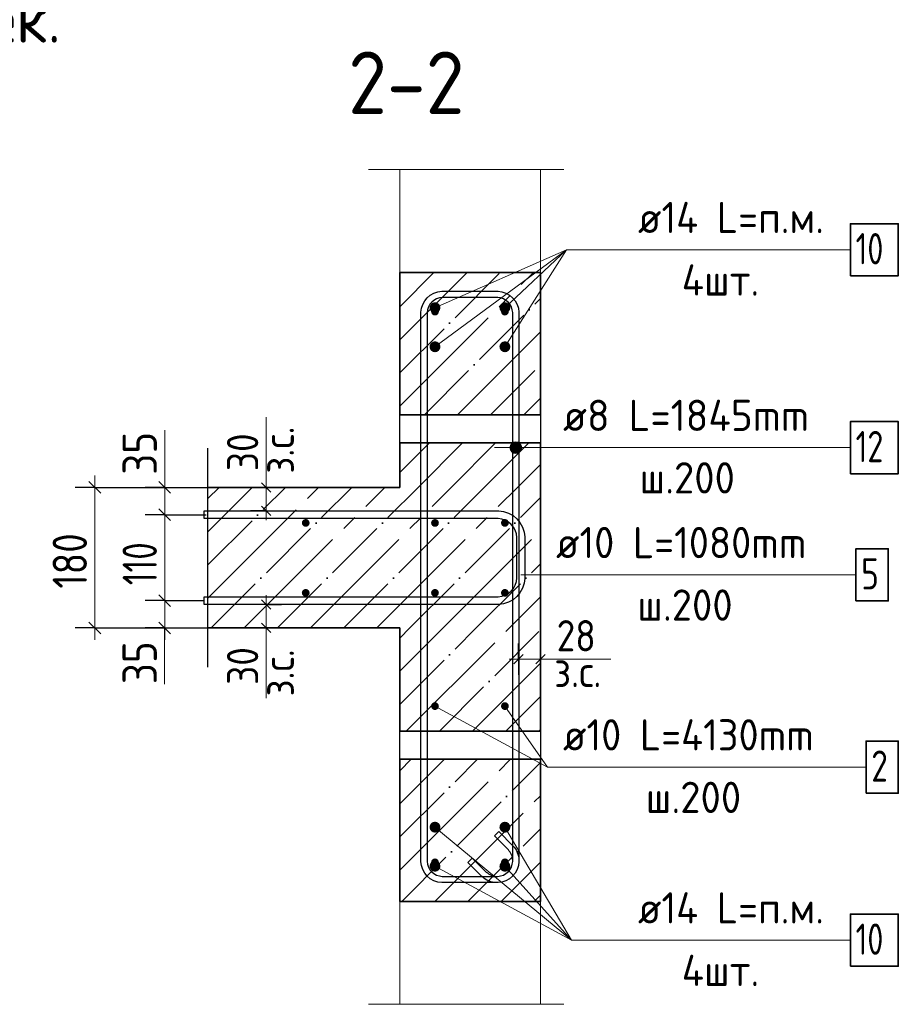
# Model space of a CAD drawing. Header units: millimetres. Extents: x -49773 to 2322955, y -3321 to 58485.
# Tile 264 of 580: x 1087789 to 1093414, y 5610 to 11912. Entities that reach past the tile are written whole.
import ezdxf

# ---------------------------------------------------------------- set-up
doc = ezdxf.new("R2010")
doc.units = ezdxf.units.MM
doc.linetypes.add('______11', pattern=[500, 400, -50, 0, -50])
doc.linetypes.add('______5', pattern=[1100, 800, -100, 100, -100])
for name, color, linetype, lineweight in [('Standard', 7, 'Continuous', 25), ('Арм.стержн. Арматура края', 96, 'Continuous', 35), ('Арм.стержн. вертикальными 1', 22, 'Continuous', 35), ('Арм.стержн. Доп. арматура', 180, 'Continuous', 35), ('Арм.стержн. Хомут', 240, 'Continuous', 35), ('Высотная отметки_ общее', 7, 'Continuous', 13), ('Ограждение (1)', 7, 'Continuous', 13), ('Размерная линия_ общее', 7, 'Continuous', 13), ('Размерная линия_ общее_1', 7, 'Continuous', 13), ('Стена_ общее', 7, 'Continuous', 35)]:
    doc.layers.add(name, color=color, linetype=linetype, lineweight=lineweight)
doc.styles.add('ISOCPEUR', font='txt')

msp = doc.modelspace()

# ---------------------------------------------------------------- hatches: boundary and pattern name
at = {"layer": 'Арм.стержн. вертикальными 1', "linetype": 'Continuous', "lineweight": 50, "transparency": 33554687}
for points in [[(1090472.4, 10043.9), (1090470.5, 10053.5), (1090465.1, 10061.6), (1090457, 10067), (1090447.4, 10069), (1090437.9, 10067), (1090429.8, 10061.6), (1090424.3, 10053.5), (1090422.4, 10043.9), (1090424.3, 10034.4), (1090429.8, 10026.3), (1090437.9, 10020.9), (1090447.4, 10018.9), (1090457, 10020.9), (1090465.1, 10026.3), (1090470.5, 10034.4)], [(1090920.1, 10043.9), (1090918.2, 10053.5), (1090912.8, 10061.6), (1090904.7, 10067), (1090895.1, 10069), (1090885.5, 10067), (1090877.4, 10061.6), (1090872, 10053.5), (1090870.1, 10043.9), (1090872, 10034.4), (1090877.4, 10026.3), (1090885.5, 10020.9), (1090895.1, 10018.9), (1090904.7, 10020.9), (1090912.8, 10026.3), (1090918.2, 10034.4)], [(1089645, 8691.5), (1089643.1, 8701), (1089637.6, 8709.1), (1089629.5, 8714.6), (1089620, 8716.5), (1089610.4, 8714.6), (1089602.3, 8709.1), (1089596.9, 8701), (1089595, 8691.5), (1089596.9, 8681.9), (1089602.3, 8673.8), (1089610.4, 8668.4), (1089620, 8666.5), (1089629.5, 8668.4), (1089637.6, 8673.8), (1089643.1, 8681.9)], [(1090472.4, 8691.5), (1090470.5, 8701), (1090465.1, 8709.1), (1090457, 8714.6), (1090447.4, 8716.5), (1090437.9, 8714.6), (1090429.8, 8709.1), (1090424.3, 8701), (1090422.4, 8691.5), (1090424.3, 8681.9), (1090429.8, 8673.8), (1090437.9, 8668.4), (1090447.4, 8666.5), (1090457, 8668.4), (1090465.1, 8673.8), (1090470.5, 8681.9)], [(1090920.1, 8691.5), (1090918.2, 8701), (1090912.8, 8709.1), (1090904.7, 8714.6), (1090895.1, 8716.5), (1090885.5, 8714.6), (1090877.4, 8709.1), (1090872, 8701), (1090870.1, 8691.5), (1090872, 8681.9), (1090877.4, 8673.8), (1090885.5, 8668.4), (1090895.1, 8666.5), (1090904.7, 8668.4), (1090912.8, 8673.8), (1090918.2, 8681.9)], [(1089645, 8243.8), (1089643.1, 8253.4), (1089637.6, 8261.5), (1089629.5, 8266.9), (1089620, 8268.8), (1089610.4, 8266.9), (1089602.3, 8261.5), (1089596.9, 8253.4), (1089595, 8243.8), (1089596.9, 8234.2), (1089602.3, 8226.1), (1089610.4, 8220.7), (1089620, 8218.8), (1089629.5, 8220.7), (1089637.6, 8226.1), (1089643.1, 8234.2)], [(1090472.4, 8243.8), (1090470.5, 8253.4), (1090465.1, 8261.5), (1090457, 8266.9), (1090447.4, 8268.8), (1090437.9, 8266.9), (1090429.8, 8261.5), (1090424.3, 8253.4), (1090422.4, 8243.8), (1090424.3, 8234.2), (1090429.8, 8226.1), (1090437.9, 8220.7), (1090447.4, 8218.8), (1090457, 8220.7), (1090465.1, 8226.1), (1090470.5, 8234.2)], [(1090920.1, 8243.8), (1090918.2, 8253.4), (1090912.8, 8261.5), (1090904.7, 8266.9), (1090895.1, 8268.8), (1090885.5, 8266.9), (1090877.4, 8261.5), (1090872, 8253.4), (1090870.1, 8243.8), (1090872, 8234.2), (1090877.4, 8226.1), (1090885.5, 8220.7), (1090895.1, 8218.8), (1090904.7, 8220.7), (1090912.8, 8226.1), (1090918.2, 8234.2)], [(1090472.4, 7518.8), (1090470.5, 7528.4), (1090465.1, 7536.5), (1090457, 7541.9), (1090447.4, 7543.8), (1090437.9, 7541.9), (1090429.8, 7536.5), (1090424.3, 7528.4), (1090422.4, 7518.8), (1090424.3, 7509.2), (1090429.8, 7501.1), (1090437.9, 7495.7), (1090447.4, 7493.8), (1090457, 7495.7), (1090465.1, 7501.1), (1090470.5, 7509.2)], [(1090920.1, 7518.8), (1090918.2, 7528.4), (1090912.8, 7536.5), (1090904.7, 7541.9), (1090895.1, 7543.8), (1090885.5, 7541.9), (1090877.4, 7536.5), (1090872, 7528.4), (1090870.1, 7518.8), (1090872, 7509.2), (1090877.4, 7501.1), (1090885.5, 7495.7), (1090895.1, 7493.8), (1090904.7, 7495.7), (1090912.8, 7501.1), (1090918.2, 7509.2)], [(1090472.4, 6518.9), (1090470.5, 6528.5), (1090465.1, 6536.6), (1090457, 6542), (1090447.4, 6543.9), (1090437.9, 6542), (1090429.8, 6536.6), (1090424.3, 6528.5), (1090422.4, 6518.9), (1090424.3, 6509.4), (1090429.8, 6501.3), (1090437.9, 6495.9), (1090447.4, 6494), (1090457, 6495.9), (1090465.1, 6501.3), (1090470.5, 6509.4)], [(1090920.1, 6518.9), (1090918.2, 6528.5), (1090912.8, 6536.6), (1090904.7, 6542), (1090895.1, 6543.9), (1090885.5, 6542), (1090877.4, 6536.6), (1090872, 6528.5), (1090870.1, 6518.9), (1090872, 6509.4), (1090877.4, 6501.3), (1090885.5, 6495.9), (1090895.1, 6494), (1090904.7, 6495.9), (1090912.8, 6501.3), (1090918.2, 6509.4)]]:
    msp.add_hatch(color=4, dxfattribs=at).paths.add_polyline_path(points)
at = {"layer": 'Арм.стержн. Доп. арматура', "linetype": 'Continuous', "lineweight": 50, "transparency": 33554687}
for points in [[(1090482.4, 10069), (1090479.8, 10082.3), (1090472.2, 10093.7), (1090460.8, 10101.3), (1090447.4, 10103.9), (1090434, 10101.3), (1090422.7, 10093.7), (1090415.1, 10082.3), (1090412.4, 10069), (1090415.1, 10055.6), (1090422.7, 10044.2), (1090434, 10036.6), (1090447.4, 10033.9), (1090460.8, 10036.6), (1090472.2, 10044.2), (1090479.8, 10055.6)], [(1090930.1, 10069), (1090927.4, 10082.3), (1090919.9, 10093.7), (1090908.5, 10101.3), (1090895.1, 10103.9), (1090881.7, 10101.3), (1090870.4, 10093.7), (1090862.8, 10082.3), (1090860.1, 10069), (1090862.8, 10055.6), (1090870.4, 10044.2), (1090881.7, 10036.6), (1090895.1, 10033.9), (1090908.5, 10036.6), (1090919.9, 10044.2), (1090927.4, 10055.6)], [(1090482.4, 9818.9), (1090479.8, 9832.3), (1090472.2, 9843.7), (1090460.8, 9851.3), (1090447.4, 9853.9), (1090434, 9851.3), (1090422.7, 9843.7), (1090415.1, 9832.3), (1090412.4, 9818.9), (1090415.1, 9805.5), (1090422.7, 9794.2), (1090434, 9786.6), (1090447.4, 9783.9), (1090460.8, 9786.6), (1090472.2, 9794.2), (1090479.8, 9805.5)], [(1090930.1, 9818.9), (1090927.4, 9832.3), (1090919.9, 9843.7), (1090908.5, 9851.3), (1090895.1, 9853.9), (1090881.7, 9851.3), (1090870.4, 9843.7), (1090862.8, 9832.3), (1090860.1, 9818.9), (1090862.8, 9805.5), (1090870.4, 9794.2), (1090881.7, 9786.6), (1090895.1, 9783.9), (1090908.5, 9786.6), (1090919.9, 9794.2), (1090927.4, 9805.5)], [(1090482.4, 6743.9), (1090479.8, 6757.3), (1090472.2, 6768.7), (1090460.8, 6776.3), (1090447.4, 6778.9), (1090434, 6776.3), (1090422.7, 6768.7), (1090415.1, 6757.3), (1090412.4, 6743.9), (1090415.1, 6730.6), (1090422.7, 6719.2), (1090434, 6711.6), (1090447.4, 6709), (1090460.8, 6711.6), (1090472.2, 6719.2), (1090479.8, 6730.6)], [(1090930.1, 6743.9), (1090927.4, 6757.3), (1090919.9, 6768.7), (1090908.5, 6776.3), (1090895.1, 6778.9), (1090881.7, 6776.3), (1090870.4, 6768.7), (1090862.8, 6757.3), (1090860.1, 6743.9), (1090862.8, 6730.6), (1090870.4, 6719.2), (1090881.7, 6711.6), (1090895.1, 6709), (1090908.5, 6711.6), (1090919.9, 6719.2), (1090927.4, 6730.6)], [(1090482.4, 6494), (1090479.8, 6507.3), (1090472.2, 6518.7), (1090460.8, 6526.3), (1090447.4, 6528.9), (1090434, 6526.3), (1090422.7, 6518.7), (1090415.1, 6507.3), (1090412.4, 6494), (1090415.1, 6480.6), (1090422.7, 6469.2), (1090434, 6461.6), (1090447.4, 6458.9), (1090460.8, 6461.6), (1090472.2, 6469.2), (1090479.8, 6480.6)], [(1090930.1, 6494), (1090927.4, 6507.3), (1090919.9, 6518.7), (1090908.5, 6526.3), (1090895.1, 6528.9), (1090881.7, 6526.3), (1090870.4, 6518.7), (1090862.8, 6507.3), (1090860.1, 6494), (1090862.8, 6480.6), (1090870.4, 6469.2), (1090881.7, 6461.6), (1090895.1, 6458.9), (1090908.5, 6461.6), (1090919.9, 6469.2), (1090927.4, 6480.6)]]:
    msp.add_hatch(color=7, dxfattribs=at).paths.add_polyline_path(points)
at = {"layer": 'Арм.стержн. Хомут', "linetype": 'Continuous', "lineweight": 13, "transparency": 33554687}
for points in [[(1090932.8, 9192), (1090946.3, 9141), (1090946.3, 9205.5)], [(1090946.3, 9205.5), (1090965.1, 9135.8), (1090965.1, 9210.8)], [(1090946.3, 9205.5), (1090946.3, 9141), (1090965.1, 9135.8)], [(1090965.1, 9210.8), (1090965.1, 9135.8), (1090983.9, 9141)], [(1090965.1, 9210.8), (1090983.9, 9141), (1090983.9, 9205.5)], [(1090983.9, 9205.5), (1090983.9, 9141), (1090997.3, 9154.5)], [(1090983.9, 9205.5), (1090997.3, 9154.5), (1090997.3, 9192)], [(1090932.8, 9154.5), (1090932.8, 9192), (1090927.6, 9173.3)], [(1090932.8, 9192), (1090932.8, 9154.5), (1090946.3, 9141)], [(1090997.3, 9192), (1090997.3, 9154.5), (1091002.6, 9173.3)]]:
    msp.add_hatch(color=7, dxfattribs=at).paths.add_polyline_path(points)

# ---------------------------------------------------------------- linework, layer by layer
at = {"layer": 'Standard', "color": 7, "linetype": 'Continuous', "lineweight": 13, "transparency": 33554687}
for p, q in [((1090022.4, 10952.7), (1091272.4, 10952.7)), ((1089365.9, 8918.9), (1089365.9, 9369)), ((1089365.9, 8018.9), (1089365.9, 7568.9)), ((1091122.4, 7819.3), (1091572.4, 7819.3)), ((1090022.4, 5610.2), (1091272.4, 5610.2))]:
    msp.add_line(p, q, dxfattribs=at)
at = {"layer": 'Standard', "color": 253, "linetype": '______11', "lineweight": 35, "true_color": 0xababab, "transparency": 33554687}
for p, q in [((1090222.4, 9651.1), (1090865.2, 10294)), ((1090222.4, 10075.4), (1090441, 10294)), ((1090379.7, 9384.1), (1091122.4, 10126.9)), ((1090803.9, 9384.1), (1091122.4, 9702.6)), ((1090338.8, 8918.9), (1090623.6, 9203.8)), ((1090763, 8918.9), (1091047.8, 9203.8)), ((1088994, 8847), (1089066, 8918.9)), ((1088994, 8422.7), (1089490.2, 8918.9)), ((1089014.5, 8018.9), (1089914.5, 8918.9)), ((1089438.8, 8018.9), (1090338.8, 8918.9)), ((1089863, 8018.9), (1090763, 8918.9)), ((1090287.3, 8018.9), (1091122.4, 8854.1)), ((1090711.6, 8018.9), (1091122.4, 8429.8)), ((1090222.4, 7954.1), (1090287.3, 8018.9)), ((1090222.4, 7529.8), (1090711.6, 8018.9)), ((1090476, 7359.1), (1091122.4, 8005.6)), ((1090900.2, 7359.1), (1091122.4, 7581.3)), ((1090222.4, 6681.3), (1090719.9, 7178.8)), ((1090222.4, 7105.6), (1090295.7, 7178.8)), ((1090234.3, 6268.9), (1091122.4, 7157)), ((1090658.6, 6268.9), (1091122.4, 6732.8)), ((1091082.9, 6268.9), (1091122.4, 6308.5))]:
    msp.add_line(p, q, dxfattribs=at)
at = {"layer": 'Standard', "color": 253, "linetype": '______5', "lineweight": 35, "true_color": 0xababab, "transparency": 33554687}
for p, q in [((1090222.4, 9439), (1091077.4, 10294)), ((1090222.4, 9863.3), (1090653.1, 10294)), ((1090222.4, 10287.5), (1090228.8, 10294)), ((1090591.8, 9384.1), (1091122.4, 9914.8)), ((1091016.1, 9384.1), (1091122.4, 9490.5)), ((1090222.4, 9014.8), (1090411.5, 9203.8)), ((1090550.9, 8918.9), (1090835.7, 9203.8)), ((1090975.2, 8918.9), (1091122.4, 9066.2)), ((1088994, 8634.9), (1089278.1, 8918.9)), ((1088994, 8210.6), (1089702.4, 8918.9)), ((1089226.6, 8018.9), (1090126.6, 8918.9)), ((1089650.9, 8018.9), (1090550.9, 8918.9)), ((1090075.2, 8018.9), (1090975.2, 8918.9)), ((1090499.4, 8018.9), (1091122.4, 8642)), ((1090923.7, 8018.9), (1091122.4, 8217.7)), ((1090222.4, 7742), (1090499.4, 8018.9)), ((1090263.9, 7359.1), (1090923.7, 8018.9)), ((1090688.1, 7359.1), (1091122.4, 7793.4)), ((1091112.4, 7359.1), (1091122.4, 7369.2)), ((1090222.4, 6469.2), (1090932.1, 7178.8)), ((1090222.4, 6893.4), (1090507.8, 7178.8)), ((1090446.5, 6268.9), (1091122.4, 6944.9)), ((1090870.7, 6268.9), (1091122.4, 6520.6))]:
    msp.add_line(p, q, dxfattribs=at)
at = {"layer": 'Standard', "color": 7, "linetype": 'Continuous', "lineweight": 35, "transparency": 33554687}
for p, q in [((1090222.4, 10294), (1090222.4, 9384.1)), ((1091122.4, 10294), (1090222.4, 10294)), ((1091122.4, 9384.1), (1091122.4, 10294)), ((1090222.4, 9384.1), (1091122.4, 9384.1)), ((1090222.4, 9203.8), (1090222.4, 8918.9)), ((1091122.4, 9203.8), (1090222.4, 9203.8)), ((1091122.4, 8918.9), (1091122.4, 9203.8)), ((1090222.4, 8918.9), (1088994, 8918.9)), ((1091122.4, 8018.9), (1091122.4, 8918.9)), ((1088994, 8018.9), (1090222.4, 8018.9)), ((1090222.4, 8018.9), (1090222.4, 7359.1)), ((1091122.4, 7359.1), (1091122.4, 8018.9)), ((1090222.4, 7359.1), (1091122.4, 7359.1)), ((1090222.4, 7178.8), (1090222.4, 6268.9)), ((1091122.4, 7178.8), (1090222.4, 7178.8)), ((1091122.4, 6268.9), (1091122.4, 7178.8)), ((1090222.4, 6268.9), (1091122.4, 6268.9))]:
    msp.add_line(p, q, dxfattribs=at)
at = {"layer": 'Standard', "color": 7, "linetype": 'Continuous', "lineweight": 25, "transparency": 33554687}
msp.add_line((1088994, 7768.9), (1088994, 9168.9), dxfattribs=at)
at = {"layer": 'Standard', "color": 7, "linetype": 'Continuous', "lineweight": 13, "transparency": 33554687}
for points in [[(1090222.4, 10294), (1091122.4, 10294), (1091122.4, 10952.7), (1090222.4, 10952.7), (1090222.4, 10294)], [(1090222.4, 6268.9), (1091122.4, 6268.9), (1091122.4, 5610.2), (1090222.4, 5610.2), (1090222.4, 6268.9)]]:
    msp.add_lwpolyline(points, dxfattribs=at)
at = {"layer": 'Арм.стержн. Арматура края', "color": 7, "linetype": 'Continuous', "lineweight": 13, "transparency": 33554687}
for q in [(1090997.4, 8359.1), (1093142.4, 8359.1)]:
    msp.add_line((1091122.4, 8359.1), q, dxfattribs=at)
at = {"layer": 'Арм.стержн. Арматура края', "color": 4, "linetype": 'Continuous', "lineweight": 25, "transparency": 33554687}
msp.add_lwpolyline([(1088969, 8218.9), (1090852.2, 8218.9), (1090874.8, 8222.1), (1090897.7, 8229.6), (1090918.7, 8241.4), (1090935.8, 8255.6), (1090950, 8272.7), (1090961.7, 8293.7), (1090969.3, 8316.5), (1090972.4, 8339.1), (1090972.4, 8598.8), (1090969.3, 8621.4), (1090961.7, 8644.2), (1090950, 8665.2), (1090935.8, 8682.3), (1090918.7, 8696.5), (1090897.7, 8708.3), (1090874.8, 8715.8), (1090852.2, 8718.9), (1088969, 8718.9), (1088969, 8768.9), (1090855.7, 8768.9), (1090886.2, 8764.7), (1090918, 8754.2), (1090947.2, 8737.9), (1090971.3, 8717.8), (1090991.4, 8693.7), (1091007.7, 8664.5), (1091018.2, 8632.7), (1091022.4, 8602.2), (1091022.4, 8335.7), (1091018.2, 8305.2), (1091007.7, 8273.4), (1090991.4, 8244.2), (1090971.3, 8220.1), (1090947.2, 8200), (1090918, 8183.7), (1090886.2, 8173.2), (1090855.7, 8168.9), (1088969, 8168.9), (1088969, 8218.9)], dxfattribs=at)
at = {"layer": 'Арм.стержн. Арматура края', "color": 7, "linetype": 'Continuous', "lineweight": 35, "transparency": 33554687}
msp.add_lwpolyline([(1093142.4, 8192.4), (1093349.1, 8192.4), (1093349.1, 8525.7), (1093142.4, 8525.7), (1093142.4, 8192.4)], dxfattribs=at)
at = {"layer": 'Арм.стержн. вертикальными 1', "color": 7, "linetype": 'Continuous', "lineweight": 13, "transparency": 33554687}
msp.add_line((1091167, 7128.2), (1093207, 7128.2), dxfattribs=at)
at = {"layer": 'Арм.стержн. вертикальными 1', "color": 7, "linetype": 'Continuous', "lineweight": 35, "transparency": 33554687}
msp.add_lwpolyline([(1093207, 6961.5), (1093413.7, 6961.5), (1093413.7, 7294.9), (1093207, 7294.9), (1093207, 6961.5)], dxfattribs=at)
at = {"layer": 'Арм.стержн. Доп. арматура', "color": 7, "linetype": 'Continuous', "lineweight": 13, "transparency": 33554687}
for p, q in [((1091288.5, 10440), (1090447.4, 9818.9)), ((1091288.5, 10440), (1090447.4, 10069)), ((1091288.5, 10440), (1090895.1, 9818.9)), ((1091288.5, 10440), (1090895.1, 10069)), ((1091288.5, 10440), (1093107, 10440)), ((1091320.4, 6020.9), (1090447.4, 6743.9)), ((1091320.4, 6020.9), (1090895.1, 6743.9)), ((1091320.4, 6020.9), (1090447.4, 6494)), ((1091320.4, 6020.9), (1090895.1, 6494)), ((1091320.4, 6020.9), (1093107, 6020.9))]:
    msp.add_line(p, q, dxfattribs=at)
at = {"layer": 'Арм.стержн. Доп. арматура', "color": 7, "linetype": 'Continuous', "lineweight": 35, "transparency": 33554687}
for points in [[(1093107, 10273.3), (1093413.7, 10273.3), (1093413.7, 10606.6), (1093107, 10606.6), (1093107, 10273.3)], [(1093107, 5854.2), (1093413.7, 5854.2), (1093413.7, 6187.5), (1093107, 6187.5), (1093107, 5854.2)]]:
    msp.add_lwpolyline(points, dxfattribs=at)
at = {"layer": 'Арм.стержн. Хомут', "color": 7, "linetype": 'Continuous', "lineweight": 13, "transparency": 33554687}
for p, q in [((1090965.1, 9210.8), (1090965.1, 9210.8)), ((1090828.5, 9173.3), (1093107, 9173.3)), ((1090828.5, 9173.3), (1090965.1, 9173.3)), ((1090927.6, 9173.3), (1090927.6, 9173.3)), ((1091002.6, 9173.3), (1091002.6, 9173.3)), ((1090965.1, 9135.8), (1090965.1, 9135.8))]:
    msp.add_line(p, q, dxfattribs=at)
at = {"layer": 'Арм.стержн. Хомут', "color": 40, "linetype": 'Continuous', "lineweight": 25, "transparency": 33554687}
msp.add_lwpolyline([(1090686.4, 6546.2), (1090775.7, 6456.9), (1090782.9, 6450.7), (1090790.5, 6445.2), (1090798.5, 6440.5), (1090806.8, 6436.6), (1090815.5, 6433.5), (1090824.5, 6431.1), (1090833.8, 6429.6), (1090843.2, 6428.9), (1090848.9, 6428.9), (1090867, 6431.5), (1090885.3, 6437.5), (1090902.1, 6446.9), (1090915.8, 6458.3), (1090927.2, 6471.9), (1090936.5, 6488.7), (1090942.6, 6507), (1090945.1, 6525.1), (1090945.1, 10037.8), (1090942.6, 10055.9), (1090936.5, 10074.2), (1090927.2, 10091), (1090915.8, 10104.6), (1090902.1, 10116), (1090885.3, 10125.4), (1090867, 10131.4), (1090848.9, 10133.9), (1090493.6, 10133.9), (1090475.5, 10131.4), (1090457.2, 10125.4), (1090440.4, 10116), (1090426.8, 10104.6), (1090415.4, 10091), (1090406, 10074.2), (1090400, 10055.9), (1090397.4, 10037.8), (1090397.4, 6525.1), (1090400, 6507), (1090406, 6488.7), (1090415.4, 6471.9), (1090426.8, 6458.3), (1090440.4, 6446.9), (1090457.2, 6437.5), (1090475.5, 6431.5), (1090493.6, 6428.9), (1090848.9, 6428.9), (1090867, 6431.5), (1090885.3, 6437.5), (1090902.1, 6446.9), (1090915.8, 6458.3), (1090927.2, 6471.9), (1090936.5, 6488.7), (1090942.6, 6507), (1090945.1, 6525.1), (1090945.1, 6530.9), (1090944.4, 6540.3), (1090942.9, 6549.5), (1090940.6, 6558.6), (1090937.5, 6567.2), (1090933.6, 6575.5), (1090928.8, 6583.6), (1090923.3, 6591.2), (1090917.2, 6598.3), (1090827.9, 6687.6), (1090856.1, 6715.9), (1090946.4, 6625.6), (1090954.7, 6616.1), (1090962.4, 6605.5), (1090969, 6594.2), (1090974.5, 6582.5), (1090978.8, 6570.4), (1090982.1, 6557.8), (1090984.2, 6544.9), (1090985.1, 6532.3), (1090985.1, 6522.3), (1090981.7, 6497.9), (1090973.3, 6472.5), (1090960.2, 6449.2), (1090944.2, 6429.9), (1090924.9, 6413.8), (1090901.5, 6400.7), (1090876.1, 6392.3), (1090851.7, 6389), (1090490.8, 6389), (1090466.4, 6392.3), (1090441, 6400.7), (1090417.6, 6413.8), (1090398.4, 6429.9), (1090382.3, 6449.2), (1090369.2, 6472.5), (1090360.8, 6497.9), (1090357.4, 6522.3), (1090357.4, 10040.6), (1090360.8, 10065), (1090369.2, 10090.4), (1090382.3, 10113.7), (1090398.4, 10133), (1090417.6, 10149.1), (1090441, 10162.2), (1090466.4, 10170.6), (1090490.8, 10174), (1090851.7, 10174), (1090876.1, 10170.6), (1090901.5, 10162.2), (1090924.9, 10149.1), (1090944.2, 10133), (1090960.2, 10113.7), (1090973.3, 10090.4), (1090981.7, 10065), (1090985.1, 10040.6), (1090985.1, 6522.3), (1090981.7, 6497.9), (1090973.3, 6472.5), (1090960.2, 6449.2), (1090944.2, 6429.9), (1090924.9, 6413.8), (1090901.5, 6400.7), (1090876.1, 6392.3), (1090851.7, 6389), (1090841.8, 6389), (1090829.2, 6389.8), (1090816.3, 6391.9), (1090803.6, 6395.2), (1090791.5, 6399.6), (1090779.9, 6405.1), (1090768.6, 6411.7), (1090758, 6419.3), (1090748.4, 6427.6), (1090658.1, 6517.9), (1090686.4, 6546.2)], dxfattribs=at)
at = {"layer": 'Арм.стержн. Хомут', "color": 7, "linetype": 'Continuous', "lineweight": 35, "transparency": 33554687}
msp.add_lwpolyline([(1093107, 9006.6), (1093413.7, 9006.6), (1093413.7, 9340), (1093107, 9340), (1093107, 9006.6)], dxfattribs=at)
at = {"layer": 'Арм.стержн. Хомут', "color": 7, "linetype": 'Continuous', "lineweight": 13, "transparency": 33554687}
msp.add_circle((1090965.1, 9173.3), 37.5, dxfattribs=at)
at = {"layer": 'Ограждение (1)', "color": 7, "linetype": 'Continuous', "lineweight": 18, "transparency": 33554687}
for p in [(1090447.4, 7518.8), (1090895.1, 7518.8)]:
    msp.add_line(p, (1091167, 7128.2), dxfattribs=at)
at = {"layer": 'Размерная линия_ общее', "color": 7, "linetype": 'Continuous', "lineweight": 13, "transparency": 33554687}
for p, q in [((1088717.3, 8999.9), (1088717.3, 9285.9)), ((1088269.7, 8918.9), (1088269.7, 8994)), ((1088717.3, 8831.5), (1088717.3, 8999.9)), ((1088717.3, 8918.9), (1088717.3, 8994)), ((1088717.3, 8743.9), (1088717.3, 8918.9)), ((1088717.3, 8194), (1088717.3, 8743.9)), ((1088717.3, 8018.9), (1088717.3, 8194)), ((1088717.3, 8106.4), (1088716.9, 7945.5)), ((1088269.7, 8018.9), (1088269.7, 7943.9)), ((1088717.3, 8018.9), (1088717.3, 7943.9)), ((1088716.9, 7945.5), (1088716.9, 7659.5))]:
    msp.add_line(p, q, dxfattribs=at)
at = {"layer": 'Размерная линия_ общее', "color": 7, "linetype": 'Continuous', "lineweight": 25, "transparency": 33554687}
for p, q in [((1088307.2, 8881.4), (1088232.2, 8956.5)), ((1088754.8, 8881.4), (1088679.8, 8956.5)), ((1088754.8, 8706.4), (1088679.8, 8781.4)), ((1088754.8, 8156.5), (1088679.8, 8231.5)), ((1088307.2, 7981.4), (1088232.2, 8056.5)), ((1088754.8, 7981.4), (1088679.8, 8056.5))]:
    msp.add_line(p, q, dxfattribs=at)
at = {"layer": 'Размерная линия_ общее', "color": 253, "linetype": 'Continuous', "lineweight": -3, "true_color": 0xa0a0a0, "transparency": 33554687}
for p, q in [((1088269.7, 8918.9), (1088144.7, 8918.9)), ((1088269.7, 8918.9), (1088394.7, 8918.9)), ((1088269.7, 8918.9), (1088985.2, 8918.9)), ((1088717.3, 8918.9), (1088592.3, 8918.9)), ((1088717.3, 8918.9), (1088842.3, 8918.9)), ((1088717.3, 8918.9), (1089013, 8918.9)), ((1088717.3, 8743.9), (1088592.3, 8743.9)), ((1088717.3, 8743.9), (1088842.3, 8743.9)), ((1088717.3, 8743.9), (1088983.6, 8743.9)), ((1088717.3, 8194), (1088592.3, 8194)), ((1088717.3, 8194), (1088842.3, 8194)), ((1088717.3, 8194), (1088963.1, 8194)), ((1088269.7, 8018.9), (1088144.7, 8018.9)), ((1088269.7, 8018.9), (1088394.7, 8018.9)), ((1088269.7, 8018.9), (1088952.9, 8018.9)), ((1088717.3, 8018.9), (1088592.3, 8018.9)), ((1088717.3, 8018.9), (1088842.3, 8018.9)), ((1088717.3, 8018.9), (1089052.9, 8018.9))]:
    msp.add_line(p, q, dxfattribs=at)
at = {"layer": 'Размерная линия_ общее', "color": 7, "linetype": 'Continuous', "lineweight": 13, "transparency": 33554687}
msp.add_lwpolyline([(1088269.7, 8018.9), (1088269.7, 8186.8), (1088269.7, 8186.8), (1088269.7, 8918.9)], dxfattribs=at)
at = {"layer": 'Размерная линия_ общее_1', "color": 7, "linetype": 'Continuous', "lineweight": 13, "transparency": 33554687}
for p, q in [((1089365.9, 8918.9), (1089365.9, 8978.9)), ((1089365.9, 8768.9), (1089365.9, 8918.9)), ((1089365.9, 8768.9), (1089365.9, 8709)), ((1089365.9, 8168.9), (1089365.9, 8228.9)), ((1089365.9, 8168.9), (1089365.9, 8018.9)), ((1089365.9, 8018.9), (1089365.9, 7958.9)), ((1090982.4, 7819.3), (1090922.4, 7819.3)), ((1090982.4, 7819.3), (1091122.4, 7819.3)), ((1091122.4, 7819.3), (1091182.4, 7819.3))]:
    msp.add_line(p, q, dxfattribs=at)
at = {"layer": 'Размерная линия_ общее_1', "color": 253, "linetype": 'Continuous', "lineweight": -3, "true_color": 0xa0a0a0, "transparency": 33554687}
for p, q in [((1089365.9, 8918.9), (1089265.9, 8918.9)), ((1089365.9, 8918.9), (1089465.9, 8918.9)), ((1089365.9, 8768.9), (1089265.9, 8768.9)), ((1089365.9, 8768.9), (1089465.9, 8768.9)), ((1089365.9, 8168.9), (1089265.9, 8168.9)), ((1089365.9, 8168.9), (1089465.9, 8168.9)), ((1089365.9, 8018.9), (1089265.9, 8018.9)), ((1089365.9, 8018.9), (1089465.9, 8018.9)), ((1090982.4, 7819.3), (1090982.4, 7919.3)), ((1091122.4, 7819.3), (1091122.4, 7919.3)), ((1090982.4, 7819.3), (1090982.4, 7719.3)), ((1090982.4, 7819.3), (1090982.4, 7819.3)), ((1091122.4, 7819.3), (1091122.4, 7719.3)), ((1091122.4, 7819.3), (1091122.4, 7819.3))]:
    msp.add_line(p, q, dxfattribs=at)
at = {"layer": 'Размерная линия_ общее_1', "color": 7, "linetype": 'Continuous', "lineweight": 25, "transparency": 33554687}
for p, q in [((1089395.9, 8889), (1089335.9, 8948.9)), ((1089395.9, 8738.9), (1089335.9, 8799)), ((1089335.9, 8199), (1089395.9, 8138.9)), ((1089335.9, 8048.9), (1089395.9, 7989)), ((1090952.4, 7789.3), (1091012.4, 7849.3)), ((1091092.4, 7789.3), (1091152.4, 7849.3))]:
    msp.add_line(p, q, dxfattribs=at)
at = {"layer": 'Стена_ общее', "color": 7, "linetype": 'Continuous', "lineweight": 25, "transparency": 33554687}
for p, q in [((1090222.4, 9380.5), (1090222.4, 9384.1)), ((1090222.4, 9374.8), (1090222.4, 9380.5)), ((1090222.4, 9368.3), (1090222.4, 9374.8)), ((1090222.4, 9360.9), (1090222.4, 9368.3)), ((1090222.4, 9352.7), (1090222.4, 9360.9)), ((1090222.4, 9343.9), (1090222.4, 9352.7)), ((1090222.4, 9334.6), (1090222.4, 9343.9)), ((1090222.4, 9324.8), (1090222.4, 9334.6)), ((1091122.4, 9384.1), (1091122.4, 9380.5)), ((1091122.4, 9380.5), (1091122.4, 9374.8)), ((1091122.4, 9374.8), (1091122.4, 9368.3)), ((1091122.4, 9368.3), (1091122.4, 9360.9)), ((1091122.4, 9360.9), (1091122.4, 9352.7)), ((1091122.4, 9352.7), (1091122.4, 9343.9)), ((1091122.4, 9343.9), (1091122.4, 9334.6)), ((1091122.4, 9334.6), (1091122.4, 9324.8)), ((1090222.4, 9314.7), (1090222.4, 9324.8)), ((1090222.4, 9304.4), (1090222.4, 9314.7)), ((1090222.4, 9294), (1090222.4, 9304.4)), ((1090222.4, 9283.5), (1090222.4, 9294)), ((1090222.4, 9273.2), (1090222.4, 9283.5)), ((1090222.4, 9263), (1090222.4, 9273.2)), ((1091122.4, 9324.8), (1091122.4, 9314.7)), ((1091122.4, 9314.7), (1091122.4, 9304.4)), ((1091122.4, 9304.4), (1091122.4, 9294)), ((1091122.4, 9294), (1091122.4, 9283.5)), ((1091122.4, 9283.5), (1091122.4, 9273.2)), ((1091122.4, 9273.2), (1091122.4, 9263)), ((1090222.4, 9253.3), (1090222.4, 9263)), ((1090222.4, 9243.9), (1090222.4, 9253.3)), ((1090222.4, 9235.2), (1090222.4, 9243.9)), ((1090222.4, 9227), (1090222.4, 9235.2)), ((1090222.4, 9219.6), (1090222.4, 9227)), ((1090222.4, 9213), (1090222.4, 9219.6)), ((1090222.4, 9207.3), (1090222.4, 9213)), ((1090222.4, 9203.8), (1090222.4, 9207.3)), ((1091122.4, 9263), (1091122.4, 9253.3)), ((1091122.4, 9253.3), (1091122.4, 9243.9)), ((1091122.4, 9243.9), (1091122.4, 9235.2)), ((1091122.4, 9235.2), (1091122.4, 9227)), ((1091122.4, 9227), (1091122.4, 9219.6)), ((1091122.4, 9219.6), (1091122.4, 9213)), ((1091122.4, 9213), (1091122.4, 9207.3)), ((1091122.4, 9207.3), (1091122.4, 9203.8)), ((1090222.4, 7355.6), (1090222.4, 7359.1)), ((1090222.4, 7349.9), (1090222.4, 7355.6)), ((1090222.4, 7343.3), (1090222.4, 7349.9)), ((1090222.4, 7335.9), (1090222.4, 7343.3)), ((1090222.4, 7327.7), (1090222.4, 7335.9)), ((1090222.4, 7318.9), (1090222.4, 7327.7)), ((1090222.4, 7309.6), (1090222.4, 7318.9)), ((1091122.4, 7359.1), (1091122.4, 7355.6)), ((1091122.4, 7355.6), (1091122.4, 7349.9)), ((1091122.4, 7349.9), (1091122.4, 7343.3)), ((1091122.4, 7343.3), (1091122.4, 7335.9)), ((1091122.4, 7335.9), (1091122.4, 7327.7)), ((1091122.4, 7327.7), (1091122.4, 7318.9)), ((1091122.4, 7318.9), (1091122.4, 7309.6)), ((1090222.4, 7299.8), (1090222.4, 7309.6)), ((1090222.4, 7289.7), (1090222.4, 7299.8)), ((1090222.4, 7279.4), (1090222.4, 7289.7)), ((1090222.4, 7268.9), (1090222.4, 7279.4)), ((1090222.4, 7258.5), (1090222.4, 7268.9)), ((1090222.4, 7248.2), (1090222.4, 7258.5)), ((1090222.4, 7238), (1090222.4, 7248.2)), ((1091122.4, 7309.6), (1091122.4, 7299.8)), ((1091122.4, 7299.8), (1091122.4, 7289.7)), ((1091122.4, 7289.7), (1091122.4, 7279.4)), ((1091122.4, 7279.4), (1091122.4, 7268.9)), ((1091122.4, 7268.9), (1091122.4, 7258.5)), ((1091122.4, 7258.5), (1091122.4, 7248.2)), ((1091122.4, 7248.2), (1091122.4, 7238)), ((1090222.4, 7228.3), (1090222.4, 7238)), ((1090222.4, 7218.9), (1090222.4, 7228.3)), ((1090222.4, 7210.2), (1090222.4, 7218.9)), ((1090222.4, 7202), (1090222.4, 7210.2)), ((1090222.4, 7194.6), (1090222.4, 7202)), ((1090222.4, 7188), (1090222.4, 7194.6)), ((1090222.4, 7182.3), (1090222.4, 7188)), ((1091122.4, 7238), (1091122.4, 7228.3)), ((1091122.4, 7228.3), (1091122.4, 7218.9)), ((1091122.4, 7218.9), (1091122.4, 7210.2)), ((1091122.4, 7210.2), (1091122.4, 7202)), ((1091122.4, 7202), (1091122.4, 7194.6)), ((1091122.4, 7194.6), (1091122.4, 7188)), ((1091122.4, 7188), (1091122.4, 7182.3)), ((1090222.4, 7178.8), (1090222.4, 7182.3)), ((1091122.4, 7182.3), (1091122.4, 7178.8))]:
    msp.add_line(p, q, dxfattribs=at)

# ---------------------------------------------------------------- texts
at = {"layer": 'Standard', "color": 7, "linetype": 'Continuous', "lineweight": 35, "transparency": 33554687, "insert": (1089891.3, 11308.8), "char_height": 400, "width": 1021.802, "attachment_point": 7, "style": 'ISOCPEUR'}
msp.add_mtext('\\W0.91;2-2', dxfattribs=at)
at = {"layer": 'Арм.стержн. Арматура края', "color": 7, "linetype": 'Continuous', "lineweight": 25, "transparency": 33554687, "char_height": 200, "attachment_point": 7, "style": 'ISOCPEUR'}
for s, insert, width in [('\\W0.94;ø10 L=1080mm ', (1091222.4, 8465.8), 1913.071), ('\\W0.78;5', (1093175.8, 8265.8), 217.601), ('\\W0.95;ш.200 ', (1091742.4, 8065.8), 874.662)]:
    msp.add_mtext(s, dxfattribs=dict(at, insert=insert, width=width))
at = {"layer": 'Арм.стержн. вертикальными 1', "color": 7, "linetype": 'Continuous', "lineweight": 25, "transparency": 33554687, "char_height": 200, "attachment_point": 7, "style": 'ISOCPEUR'}
for s, insert, width in [('\\W0.94;ø10 L=4130mm ', (1091267, 7234.9), 1933.181), ('\\W0.78;2', (1093240.3, 7034.9), 217.601), ('\\W0.95;ш.200 ', (1091797, 6834.9), 874.662)]:
    msp.add_mtext(s, dxfattribs=dict(at, insert=insert, width=width))
at = {"layer": 'Арм.стержн. Доп. арматура', "color": 7, "linetype": 'Continuous', "lineweight": 25, "transparency": 33554687, "char_height": 200, "attachment_point": 7, "style": 'ISOCPEUR'}
for s, insert, width in [('\\W0.94;ø14 L=п.м.', (1091747, 10546.6), 1353.345), ('\\W0.75;10', (1093140.3, 10346.6), 314.851), ('\\W0.95;4шт. ', (1092027, 10146.6), 794.387), ('\\W0.94;ø14 L=п.м.', (1091747, 6127.5), 1353.345), ('\\W0.75;10', (1093140.3, 5927.5), 314.851), ('\\W0.95;4шт. ', (1092027, 5727.5), 794.387)]:
    msp.add_mtext(s, dxfattribs=dict(at, insert=insert, width=width))
at = {"layer": 'Арм.стержн. Хомут', "color": 7, "linetype": 'Continuous', "lineweight": 25, "transparency": 33554687, "char_height": 200, "attachment_point": 7, "style": 'ISOCPEUR'}
for s, insert, width in [('\\W0.96;ø8 L=1845mm ', (1091267, 9280), 1834.905), ('\\W0.75;12', (1093140.3, 9080), 314.851), ('\\W0.95;ш.200 ', (1091757, 8880), 874.662)]:
    msp.add_mtext(s, dxfattribs=dict(at, insert=insert, width=width))
at = {"layer": 'Высотная отметки_ общее', "color": 7, "linetype": 'Continuous', "lineweight": 25, "transparency": 33554687, "insert": (1085928, 11684.5), "char_height": 300, "width": 2394.316, "attachment_point": 7, "style": 'ISOCPEUR'}
msp.add_mtext('\\W0.97;верх. перек.', dxfattribs=at)
at = {"layer": 'Размерная линия_ общее', "color": 7, "linetype": 'Continuous', "lineweight": 25, "transparency": 33554687, "char_height": 220, "attachment_point": 7, "rotation": 90, "style": 'ISOCPEUR'}
for s, insert, width in [('\\W0.87;35', (1088667.3, 8999.9), 403.924), ('\\W0.83;180', (1088219.7, 8270.9), 508.571), ('\\W0.74;110', (1088667.3, 8292.9), 455.162), ('\\W0.87;35', (1088666.9, 7659.5), 403.932)]:
    msp.add_mtext(s, dxfattribs=dict(at, insert=insert, width=width))
at = {"layer": 'Размерная линия_ общее_1', "color": 7, "linetype": 'Continuous', "lineweight": 18, "transparency": 33554687, "char_height": 200, "attachment_point": 7, "rotation": 90, "style": 'ISOCPEUR'}
for s, insert, width in [('\\W0.90;з.с.', (1089544.6, 9006.9), 459.942), ('\\W0.87;30', (1089315.9, 9023), 367.202), ('\\W0.90;з.с.', (1089544.6, 7581), 459.957), ('\\W0.87;30', (1089315.9, 7654.9), 367.21)]:
    msp.add_mtext(s, dxfattribs=dict(at, insert=insert, width=width))
at = {"layer": 'Размерная линия_ общее_1', "color": 7, "linetype": 'Continuous', "lineweight": 18, "transparency": 33554687, "char_height": 200, "attachment_point": 7, "style": 'ISOCPEUR'}
for s, insert, width in [('\\W0.87;28', (1091226.5, 7869.3), 367.218), ('\\W0.90;з.с.', (1091210.4, 7640.6), 459.942)]:
    msp.add_mtext(s, dxfattribs=dict(at, insert=insert, width=width))

doc.saveas('drawing.dxf')
